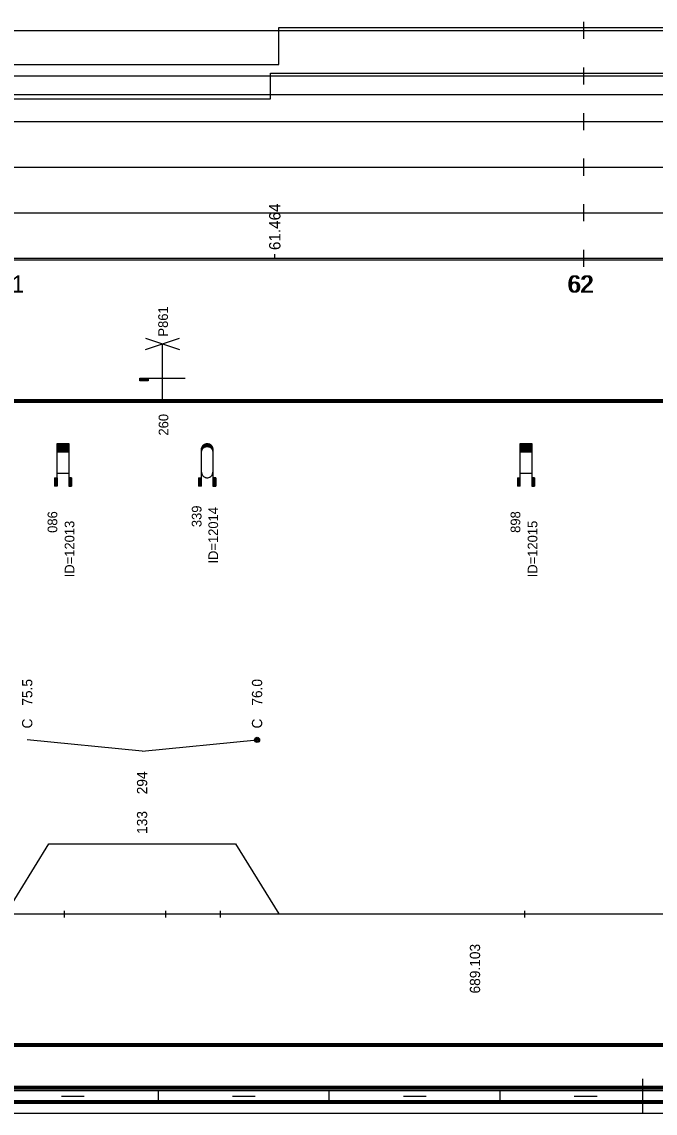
# Model space of a CAD drawing. Extents: x 2 to 10148, y 0 to 380.
# Drawn here: x 6401 to 6512.2, y 0 to 191.5 of the extents above; entities that cross this region are included whole.
import ezdxf

# ---------------------------------------------------------------- set-up
doc = ezdxf.new("R2010")
doc.units = 0
for name, color, linetype in [('CARA_S_OBJEKTY', 7, 'Continuous'), ('KRIV1_CARA', 7, 'Continuous'), ('KRIV1_TEXT', 7, 'Continuous'), ('L_OBJEKTY_TVAR', 7, 'Continuous'), ('OBJEKTY_TEXT', 7, 'Continuous'), ('OBJEKTY_TVAR', 7, 'Continuous'), ('RAM', 7, 'Continuous'), ('RYCHL_A', 7, 'Continuous'), ('RYCHL_B', 7, 'Continuous'), ('RYCHL_C', 7, 'Continuous'), ('RYCHL_RASTR', 7, 'Continuous'), ('RYCHL_STAN', 7, 'Continuous'), ('STAN_CARA', 7, 'Continuous'), ('STANIC_ZMEN_V', 7, 'Continuous')]:
    doc.layers.add(name, color=color, linetype=linetype)

msp = doc.modelspace()

# ---------------------------------------------------------------- linework, layer by layer
for p, q in [((6408.44, 35.51), (6408.44, 34.32)), ((6426.23, 35.51), (6426.23, 34.32)), ((6435.86, 35.51), (6435.86, 34.32)), ((6489.24, 35.51), (6489.24, 34.32))]:
    msp.add_line(p, q)
at = {"layer": 'CARA_S_OBJEKTY'}
for p, q in [((5974.91, 125.25), (6872.96, 125.25)), ((5974.91, 125), (6872.96, 125)), ((5974.91, 124.75), (6872.96, 124.75))]:
    msp.add_line(p, q, dxfattribs=at)
at = {"layer": 'KRIV1_CARA'}
for p, q in [((6398.21, 35), (6405.76, 47.24)), ((6405.76, 47.24), (6438.52, 47.24)), ((6438.52, 47.24), (6446.12, 35)), ((5974.91, 35), (6872.96, 35))]:
    msp.add_line(p, q, dxfattribs=at)
at = {"layer": 'KRIV1_TEXT'}
for q in [(6401.98, 65.5), (6442.32, 65.5)]:
    msp.add_line((6422.14, 63.5), q, dxfattribs=at)
for radius in [0.45, 0.3, 0.15]:
    msp.add_circle((6442.32, 65.5), radius, dxfattribs=at)
at = {"layer": 'L_OBJEKTY_TVAR'}
for p, q in [((6239.32, 12.25), (6551.02, 12.25)), ((6239.32, 12), (6443.97, 12)), ((6239.32, 11.75), (6581.04, 11.75))]:
    msp.add_line(p, q, dxfattribs=at)
at = {"layer": 'OBJEKTY_TVAR'}
for p, q in [((6422.72, 134), (6428.72, 136)), ((6422.72, 136), (6428.72, 134)), ((6425.72, 125), (6425.72, 135)), ((6421.72, 128.5), (6421.72, 129)), ((6421.72, 129), (6423.22, 129)), ((6423.22, 128.75), (6421.72, 128.75)), ((6423.22, 128.5), (6421.72, 128.5)), ((6423.22, 129), (6423.22, 128.5)), ((6423.22, 129), (6423.72, 129)), ((6423.72, 129), (6424.72, 129)), ((6424.72, 129), (6425.72, 129)), ((6425.72, 129), (6426.72, 129)), ((6426.72, 129), (6427.72, 129)), ((6427.72, 129), (6428.72, 129)), ((6428.72, 129), (6429.72, 129)), ((6407.26, 110), (6407.26, 117.5)), ((6407.26, 117.5), (6409.26, 117.5)), ((6407.26, 117.45), (6409.26, 117.45)), ((6407.26, 117.4), (6409.26, 117.4)), ((6407.26, 117.35), (6409.26, 117.35)), ((6407.26, 117.3), (6409.26, 117.3)), ((6407.26, 117.25), (6409.26, 117.25)), ((6407.26, 117.2), (6409.26, 117.2)), ((6407.26, 117.15), (6409.26, 117.15)), ((6407.26, 117.1), (6409.26, 117.1)), ((6407.26, 117.05), (6409.26, 117.05)), ((6407.26, 117), (6409.26, 117)), ((6407.26, 116.95), (6409.26, 116.95)), ((6407.26, 116.9), (6409.26, 116.9)), ((6407.26, 116.85), (6409.26, 116.85)), ((6409.26, 117.5), (6409.26, 110)), ((6432.62, 116.81), (6432.68, 116.95)), ((6432.63, 116.85), (6433.08, 116.85)), ((6432.65, 116.9), (6433.19, 116.9)), ((6432.68, 116.95), (6432.74, 117.06)), ((6432.68, 116.95), (6433.34, 116.95)), ((6432.7, 117), (6434.44, 117)), ((6432.73, 117.05), (6434.41, 117.05)), ((6432.74, 117.06), (6432.83, 117.18)), ((6432.77, 117.1), (6434.37, 117.1)), ((6432.81, 117.15), (6434.33, 117.15)), ((6432.83, 117.18), (6432.92, 117.26)), ((6432.86, 117.2), (6434.28, 117.2)), ((6432.91, 117.25), (6434.23, 117.25)), ((6432.92, 117.26), (6433.05, 117.35)), ((6432.92, 116.74), (6433.05, 116.83)), ((6432.97, 117.3), (6434.17, 117.3)), ((6433.04, 117.35), (6434.1, 117.35)), ((6433.05, 117.35), (6433.18, 117.42)), ((6433.05, 116.83), (6433.18, 116.9)), ((6433.13, 117.4), (6434.01, 117.4)), ((6433.18, 117.42), (6433.21, 117.43)), ((6433.18, 116.9), (6433.21, 116.91)), ((6433.21, 117.43), (6433.33, 117.47)), ((6433.21, 116.91), (6433.33, 116.95)), ((6433.26, 117.45), (6433.88, 117.45)), ((6433.33, 117.47), (6433.47, 117.49)), ((6433.33, 116.95), (6433.47, 116.97)), ((6433.47, 117.49), (6433.58, 117.5)), ((6433.47, 116.97), (6433.58, 116.98)), ((6433.58, 117.5), (6433.71, 117.49)), ((6433.58, 116.98), (6433.71, 116.97)), ((6433.71, 117.49), (6433.84, 117.46)), ((6433.71, 116.97), (6433.84, 116.94)), ((6433.8, 116.95), (6434.46, 116.95)), ((6433.84, 117.46), (6433.95, 117.43)), ((6433.84, 116.94), (6433.95, 116.9)), ((6433.95, 117.43), (6434.06, 117.37)), ((6433.95, 116.9), (6434.06, 116.85)), ((6433.95, 116.9), (6434.49, 116.9)), ((6434.06, 117.37), (6434.13, 117.32)), ((6434.06, 116.85), (6434.51, 116.85)), ((6434.06, 116.85), (6434.13, 116.8)), ((6434.13, 117.32), (6434.28, 117.21)), ((6434.28, 117.21), (6434.36, 117.11)), ((6434.36, 117.11), (6434.45, 116.98)), ((6434.45, 116.98), (6434.49, 116.89)), ((6434.49, 116.89), (6434.53, 116.77)), ((6488.52, 110), (6488.52, 117.5)), ((6488.52, 117.5), (6490.52, 117.5)), ((6488.52, 117.45), (6490.52, 117.45)), ((6488.52, 117.4), (6490.52, 117.4)), ((6488.52, 117.35), (6490.52, 117.35)), ((6488.52, 117.3), (6490.52, 117.3)), ((6488.52, 117.25), (6490.52, 117.25)), ((6488.52, 117.2), (6490.52, 117.2)), ((6488.52, 117.15), (6490.52, 117.15)), ((6488.52, 117.1), (6490.52, 117.1)), ((6488.52, 117.05), (6490.52, 117.05)), ((6488.52, 117), (6490.52, 117)), ((6488.52, 116.95), (6490.52, 116.95)), ((6488.52, 116.9), (6490.52, 116.9)), ((6488.52, 116.85), (6490.52, 116.85)), ((6490.52, 117.5), (6490.52, 110)), ((6407.26, 116.8), (6409.26, 116.8)), ((6407.26, 116.75), (6409.26, 116.75)), ((6407.26, 116.7), (6409.26, 116.7)), ((6407.26, 116.65), (6409.26, 116.65)), ((6407.26, 116.6), (6409.26, 116.6)), ((6407.26, 116.55), (6409.26, 116.55)), ((6407.26, 116.5), (6409.26, 116.5)), ((6407.26, 116.45), (6409.26, 116.45)), ((6407.26, 116.4), (6409.26, 116.4)), ((6407.26, 116.35), (6409.26, 116.35)), ((6407.26, 116.3), (6409.26, 116.3)), ((6407.26, 116.25), (6409.26, 116.25)), ((6407.26, 116.2), (6409.26, 116.2)), ((6407.26, 116.15), (6409.26, 116.15)), ((6407.26, 116.1), (6409.26, 116.1)), ((6407.26, 116.05), (6409.26, 116.05)), ((6432.57, 116.5), (6432.58, 116.65)), ((6432.57, 116.55), (6432.75, 116.55)), ((6432.57, 110), (6432.57, 116.5)), ((6432.57, 116.5), (6432.72, 116.5)), ((6432.57, 116.45), (6432.69, 116.45)), ((6432.57, 116.4), (6432.66, 116.4)), ((6432.57, 116.35), (6432.64, 116.35)), ((6432.57, 116.3), (6432.62, 116.3)), ((6432.57, 116.25), (6432.61, 116.25)), ((6432.57, 116.2), (6432.6, 116.2)), ((6432.57, 116.15), (6432.59, 116.15)), ((6432.57, 115.98), (6432.58, 116.13)), ((6432.57, 116.1), (6432.58, 116.1)), ((6432.58, 116.65), (6432.62, 116.81)), ((6432.58, 116.65), (6432.83, 116.65)), ((6432.58, 116.6), (6432.79, 116.6)), ((6432.58, 116.13), (6432.62, 116.28)), ((6432.59, 116.7), (6432.88, 116.7)), ((6432.6, 116.75), (6432.94, 116.75)), ((6432.62, 116.8), (6433, 116.8)), ((6432.62, 116.28), (6432.68, 116.43)), ((6432.68, 116.43), (6432.74, 116.53)), ((6432.74, 116.53), (6432.83, 116.65)), ((6432.83, 116.65), (6432.92, 116.74)), ((6434.13, 116.8), (6434.28, 116.68)), ((6434.14, 116.8), (6434.52, 116.8)), ((6434.2, 116.75), (6434.54, 116.75)), ((6434.26, 116.7), (6434.55, 116.7)), ((6434.28, 116.68), (6434.36, 116.59)), ((6434.31, 116.65), (6434.56, 116.65)), ((6434.35, 116.6), (6434.56, 116.6)), ((6434.36, 116.59), (6434.45, 116.46)), ((6434.39, 116.55), (6434.57, 116.55)), ((6434.42, 116.5), (6434.57, 116.5)), ((6434.45, 116.46), (6434.49, 116.37)), ((6434.45, 116.45), (6434.57, 116.45)), ((6434.48, 116.4), (6434.57, 116.4)), ((6434.49, 116.37), (6434.53, 116.24)), ((6434.5, 116.35), (6434.57, 116.35)), ((6434.52, 116.3), (6434.57, 116.3)), ((6434.53, 116.77), (6434.56, 116.65)), ((6434.53, 116.25), (6434.57, 116.25)), ((6434.53, 116.24), (6434.56, 116.13)), ((6434.54, 116.2), (6434.57, 116.2)), ((6434.55, 116.15), (6434.57, 116.15)), ((6434.56, 116.65), (6434.57, 116.56)), ((6434.56, 116.13), (6434.57, 116.03)), ((6434.56, 116.1), (6434.57, 116.1)), ((6434.57, 116.56), (6434.57, 116.5)), ((6434.57, 116.5), (6434.57, 110)), ((6434.57, 116.03), (6434.57, 115.98)), ((6488.52, 116.8), (6490.52, 116.8)), ((6488.52, 116.75), (6490.52, 116.75)), ((6488.52, 116.7), (6490.52, 116.7)), ((6488.52, 116.65), (6490.52, 116.65)), ((6488.52, 116.6), (6490.52, 116.6)), ((6488.52, 116.55), (6490.52, 116.55)), ((6488.52, 116.5), (6490.52, 116.5)), ((6488.52, 116.45), (6490.52, 116.45)), ((6488.52, 116.4), (6490.52, 116.4)), ((6488.52, 116.35), (6490.52, 116.35)), ((6488.52, 116.3), (6490.52, 116.3)), ((6488.52, 116.25), (6490.52, 116.25)), ((6488.52, 116.2), (6490.52, 116.2)), ((6488.52, 116.15), (6490.52, 116.15)), ((6488.52, 116.1), (6490.52, 116.1)), ((6488.52, 116.05), (6490.52, 116.05)), ((6406.76, 111.5), (6407.26, 111.5)), ((6406.76, 111.5), (6406.76, 110)), ((6406.81, 111.5), (6406.81, 110)), ((6406.86, 111.5), (6406.86, 110)), ((6406.91, 111.5), (6406.91, 110)), ((6406.96, 111.5), (6406.96, 110)), ((6407.01, 111.5), (6407.01, 110)), ((6407.06, 111.5), (6407.06, 110)), ((6407.11, 111.5), (6407.11, 110)), ((6407.16, 111.5), (6407.16, 110)), ((6407.21, 111.5), (6407.21, 110)), ((6407.26, 112.31), (6409.26, 112.31)), ((6409.76, 111.5), (6409.26, 111.5)), ((6409.31, 111.5), (6409.31, 110)), ((6409.36, 111.5), (6409.36, 110)), ((6409.41, 111.5), (6409.41, 110)), ((6409.46, 111.5), (6409.46, 110)), ((6409.51, 111.5), (6409.51, 110)), ((6409.56, 111.5), (6409.56, 110)), ((6409.61, 111.5), (6409.61, 110)), ((6409.66, 111.5), (6409.66, 110)), ((6409.71, 111.5), (6409.71, 110)), ((6409.76, 111.5), (6409.76, 110)), ((6432.07, 111.5), (6432.57, 111.5)), ((6432.07, 111.5), (6432.07, 110)), ((6432.12, 111.5), (6432.12, 110)), ((6432.17, 111.5), (6432.17, 110)), ((6432.22, 111.5), (6432.22, 110)), ((6432.27, 111.5), (6432.27, 110)), ((6432.32, 111.5), (6432.32, 110)), ((6432.37, 111.5), (6432.37, 110)), ((6432.42, 111.5), (6432.42, 110)), ((6432.47, 111.5), (6432.47, 110)), ((6432.52, 111.5), (6432.52, 110)), ((6432.57, 112.5), (6432.58, 112.35)), ((6432.58, 112.35), (6432.62, 112.2)), ((6432.62, 112.2), (6432.68, 112.05)), ((6432.68, 112.05), (6432.74, 111.95)), ((6432.74, 111.95), (6432.83, 111.83)), ((6432.83, 111.83), (6432.92, 111.74)), ((6432.92, 111.74), (6433.05, 111.65)), ((6433.05, 111.65), (6433.18, 111.58)), ((6433.18, 111.58), (6433.21, 111.57)), ((6433.21, 111.57), (6433.33, 111.53)), ((6433.33, 111.53), (6433.47, 111.51)), ((6433.47, 111.51), (6433.58, 111.5)), ((6433.58, 111.5), (6433.71, 111.51)), ((6433.71, 111.51), (6433.84, 111.54)), ((6433.84, 111.54), (6433.95, 111.58)), ((6433.95, 111.58), (6434.06, 111.63)), ((6434.06, 111.63), (6434.13, 111.68)), ((6434.13, 111.68), (6434.28, 111.8)), ((6434.28, 111.8), (6434.36, 111.9)), ((6434.36, 111.9), (6434.45, 112.02)), ((6434.45, 112.02), (6434.49, 112.11)), ((6434.49, 112.11), (6434.53, 112.24)), ((6434.53, 112.24), (6434.56, 112.35)), ((6434.56, 112.35), (6434.57, 112.45)), ((6434.57, 112.45), (6434.57, 112.5)), ((6435.07, 111.5), (6434.57, 111.5)), ((6434.62, 111.5), (6434.62, 110)), ((6434.67, 111.5), (6434.67, 110)), ((6434.72, 111.5), (6434.72, 110)), ((6434.77, 111.5), (6434.77, 110)), ((6434.82, 111.5), (6434.82, 110)), ((6434.87, 111.5), (6434.87, 110)), ((6434.92, 111.5), (6434.92, 110)), ((6434.97, 111.5), (6434.97, 110)), ((6435.02, 111.5), (6435.02, 110)), ((6435.07, 111.5), (6435.07, 110)), ((6488.02, 111.5), (6488.52, 111.5)), ((6488.02, 111.5), (6488.02, 110)), ((6488.07, 111.5), (6488.07, 110)), ((6488.12, 111.5), (6488.12, 110)), ((6488.17, 111.5), (6488.17, 110)), ((6488.22, 111.5), (6488.22, 110)), ((6488.27, 111.5), (6488.27, 110)), ((6488.32, 111.5), (6488.32, 110)), ((6488.37, 111.5), (6488.37, 110)), ((6488.42, 111.5), (6488.42, 110)), ((6488.47, 111.5), (6488.47, 110)), ((6488.52, 112.31), (6490.52, 112.31)), ((6491.02, 111.5), (6490.52, 111.5)), ((6490.57, 111.5), (6490.57, 110)), ((6490.62, 111.5), (6490.62, 110)), ((6490.67, 111.5), (6490.67, 110)), ((6490.72, 111.5), (6490.72, 110)), ((6490.77, 111.5), (6490.77, 110)), ((6490.82, 111.5), (6490.82, 110)), ((6490.87, 111.5), (6490.87, 110)), ((6490.92, 111.5), (6490.92, 110)), ((6490.97, 111.5), (6490.97, 110)), ((6491.02, 111.5), (6491.02, 110)), ((6407.26, 110), (6406.76, 110)), ((6409.26, 110), (6409.76, 110)), ((6432.57, 110), (6432.07, 110)), ((6434.57, 110), (6435.07, 110)), ((6488.52, 110), (6488.02, 110)), ((6490.52, 110), (6491.02, 110))]:
    msp.add_line(p, q, dxfattribs=at)
at = {"layer": 'RAM'}
for p, q in [((6510, 0), (6510, 6)), ((5974.91, 4.75), (6872.96, 4.75)), ((5974.91, 4.5), (6872.96, 4.5)), ((5974.91, 4.25), (6872.96, 4.25)), ((5974.91, 4), (6872.96, 4)), ((6425, 2), (6425, 4)), ((6455, 2), (6455, 4)), ((6485, 2), (6485, 4)), ((5974.91, 2.25), (6872.96, 2.25)), ((5974.91, 2), (6872.96, 2)), ((6408, 3), (6412, 3)), ((6438, 3), (6442, 3)), ((6468, 3), (6472, 3)), ((6498, 3), (6502, 3)), ((5974.91, 1.75), (6872.96, 1.75)), ((5974.91, 0), (6872.96, 0))]:
    msp.add_line(p, q, dxfattribs=at)
at = {"layer": 'RYCHL_A'}
for p, q in [((6444.69, 178), (6444.69, 182.5)), ((6444.69, 182.5), (6556.69, 182.5)), ((6368.69, 178), (6444.69, 178))]:
    msp.add_line(p, q, dxfattribs=at)
at = {"layer": 'RYCHL_B'}
msp.add_line((6369.44, 178.75), (6572.28, 178.75), dxfattribs=at)
at = {"layer": 'RYCHL_C'}
for p, q in [((6446.12, 184), (6446.12, 190.5)), ((6446.12, 190.5), (6572.33, 190.5)), ((6370.19, 184), (6446.12, 184))]:
    msp.add_line(p, q, dxfattribs=at)
at = {"layer": 'RYCHL_RASTR'}
for p, q in [((6499.69, 188.5), (6499.69, 191.5)), ((5971.21, 190), (6871.33, 190)), ((5971.5, 182), (6871.56, 182)), ((6499.69, 180.5), (6499.69, 183.5)), ((6499.69, 172.5), (6499.69, 175.5)), ((5971.78, 174), (6873.11, 174)), ((6499.69, 164.5), (6499.69, 167.5)), ((5971.77, 166), (6873.11, 166)), ((6499.69, 156.5), (6499.69, 159.5)), ((5971.78, 158), (6873.11, 158)), ((6499.69, 148.5), (6499.69, 151.5)), ((5974.91, 150), (6872.96, 150)), ((5974.91, 149.75), (6872.96, 149.75))]:
    msp.add_line(p, q, dxfattribs=at)
at = {"layer": 'STAN_CARA'}
for p, q in [((6301.19, 12.25), (6798.19, 12.25)), ((6301.19, 12), (6798.19, 12)), ((6301.19, 12), (6798.19, 12)), ((6301.19, 11.75), (6798.19, 11.75))]:
    msp.add_line(p, q, dxfattribs=at)
at = {"layer": 'STANIC_ZMEN_V'}
msp.add_line((6445.43, 150), (6445.43, 150.75), dxfattribs=at)

# ---------------------------------------------------------------- texts
at = {"layer": 'KRIV1_TEXT'}
for s, p in [('75.5', (6402.88, 71.5)), ('76.0', (6443.22, 71.5)), ('C', (6402.88, 67.5)), ('C', (6443.22, 67.5)), ('294', (6423.04, 55.95)), ('133', (6423.04, 49)), ('689.103', (6481.47, 21))]:
    msp.add_text(s, height=1.8, rotation=90, dxfattribs=at).set_placement(p)
at = {"layer": 'OBJEKTY_TEXT'}
for s, p in [('P861', (6426.68, 136.27)), ('260', (6426.75, 118.9)), ('086', (6407.26, 101.83)), ('339', (6432.57, 102.83)), ('ID=12014', (6435.48, 96.44)), ('898', (6488.52, 101.83)), ('ID=12013', (6410.26, 94.03)), ('ID=12015', (6491.52, 94.03))]:
    msp.add_text(s, height=1.7, rotation=90, dxfattribs=at).set_placement(p)
at = {"layer": 'RYCHL_STAN'}
for s, p in [('61', (6397, 144)), ('62', (6496.75, 144)), ('62', (6497, 144))]:
    msp.add_text(s, height=3, dxfattribs=at).set_placement(p)
at = {"layer": 'STANIC_ZMEN_V'}
msp.add_text('61.464', height=2, rotation=90, dxfattribs=at).set_placement((6446.43, 151.45))

doc.saveas('drawing.dxf')
